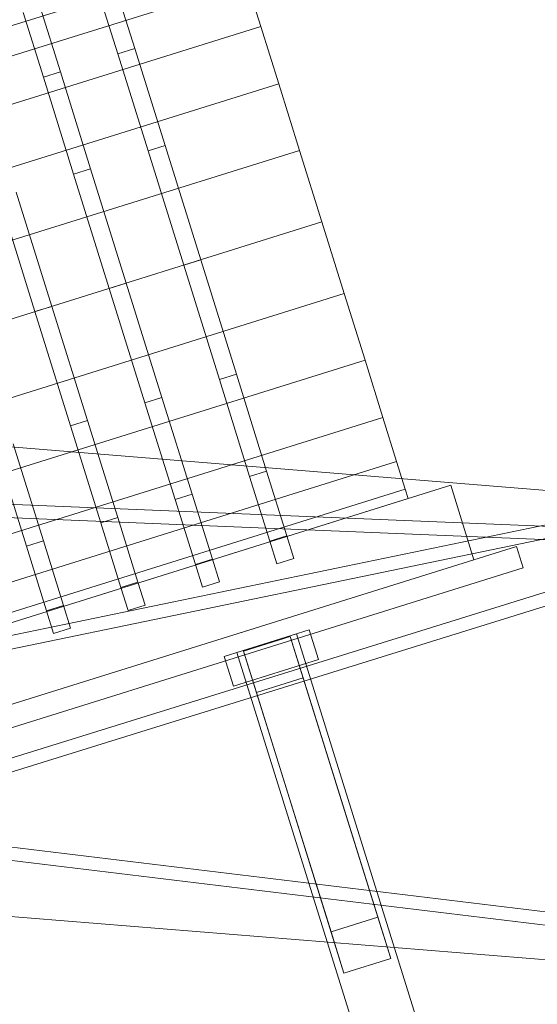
# Model space of a CAD drawing. Header units: millimetres. Extents: x -4395 to 65662, y -65530 to 6847.
# Tile 879 of 1034: x 23999 to 24231, y 3153 to 3594. Entities that reach past the tile are written whole.
import ezdxf

# ---------------------------------------------------------------- set-up
doc = ezdxf.new("R2010")
doc.units = ezdxf.units.MM
doc.layers.add('COTAS_P', color=1, linetype='Continuous', lineweight=0)
doc.layers.add('lateral_C02', color=7, linetype='Continuous', lineweight=0)
doc.dimstyles.new('R19_100', dxfattribs={"dimtxt": 250, "dimasz": 150, "dimexe": 150, "dimexo": 80, "dimgap": 100, "dimtad": 1, "dimtih": 1, "dimtoh": 1, "dimdsep": 46, "dimcen": 0.09, "dimadec": 0, "dimazin": 0, "dimtfac": 1, "dimtdec": 4, "dimtofl": 0, "dimtmove": 0, "dimatfit": 3, "dimfxl": 1, "dimtolj": 1, "dimtzin": 0, "dimarcsym": 0})

# ---------------------------------------------------------------- blocks, each defined once
blk = doc.blocks.new('DIM_R33_4')
at = {"layer": 'COTAS_P'}
for p, q in [((15248.37, 1279.09), (24311.82, 4109.09)), ((24311.82, 4109.09), (24155.23, 4107.34)), ((24311.82, 4109.09), (24182.05, 4021.43)), ((24580.07, 3250), (24311.82, 4109.09)), ((15248.37, 1279.09), (15378.14, 1366.76)), ((15248.37, 1279.09), (15404.97, 1280.85)), ((15516.62, 420), (15248.37, 1279.09))]:
    blk.add_line(p, q, dxfattribs=at)
blk.add_text('9495 P', height=250, rotation=17.3406, dxfattribs=at).set_placement((19750.29, 2789.55))

msp = doc.modelspace()

# ---------------------------------------------------------------- linework, layer by layer
at = {"layer": 'lateral_C02'}
for p, q in [((23638.595, 3480.436), (24096.779, 3623.501)), ((23642.466, 3468.04), (24100.65, 3611.104)), ((24050.206, 3581.415), (24041.135, 3610.466)), ((24106.808, 3591.384), (24100.65, 3611.104)), ((24042.57, 3579.03), (24033.499, 3608.082)), ((24009.161, 3568.599), (24000.09, 3597.65)), ((24016.797, 3570.983), (24007.726, 3600.035)), ((23648.624, 3448.319), (24106.808, 3591.384)), ((24114.832, 3565.684), (24106.808, 3591.384)), ((24042.57, 3579.03), (24050.206, 3581.415)), ((24056.146, 3535.552), (24042.57, 3579.03)), ((24063.782, 3537.936), (24050.206, 3581.415)), ((24009.161, 3568.599), (24016.797, 3570.983)), ((24030.373, 3527.504), (24016.797, 3570.983)), ((23656.648, 3422.619), (24114.832, 3565.684)), ((24022.737, 3525.12), (24009.161, 3568.599)), ((24124.177, 3535.755), (24114.832, 3565.684)), ((23665.993, 3392.691), (24124.177, 3535.755)), ((24056.146, 3535.552), (24063.782, 3537.936)), ((24072.16, 3484.265), (24056.146, 3535.552)), ((24079.796, 3486.649), (24063.782, 3537.936)), ((24134.206, 3503.638), (24124.177, 3535.755)), ((24022.737, 3525.12), (24030.373, 3527.504)), ((24046.387, 3476.217), (24030.373, 3527.504)), ((24038.751, 3473.833), (24022.737, 3525.12)), ((24012.978, 3465.786), (23996.964, 3517.072)), ((24005.342, 3463.401), (23989.328, 3514.688)), ((24134.206, 3503.638), (23676.022, 3360.573)), ((24134.206, 3503.638), (24144.234, 3471.521)), ((24079.796, 3486.649), (24072.16, 3484.265)), ((24079.796, 3486.649), (24095.81, 3435.362)), ((24088.174, 3432.978), (24072.16, 3484.265)), ((24046.387, 3476.217), (24038.751, 3473.833)), ((24054.765, 3422.546), (24038.751, 3473.833)), ((24046.387, 3476.217), (24062.401, 3424.931)), ((23686.05, 3328.456), (24144.234, 3471.521)), ((24144.234, 3471.521), (24153.579, 3441.592)), ((24012.978, 3465.786), (24005.342, 3463.401)), ((24012.978, 3465.786), (24028.992, 3414.499)), ((24021.355, 3412.114), (24005.342, 3463.401)), ((23695.395, 3298.528), (24153.579, 3441.592)), ((24153.579, 3441.592), (24161.604, 3415.892)), ((23589.024, 3435.427), (24588.525, 3354.659)), ((24088.174, 3432.978), (24095.81, 3435.362)), ((24088.174, 3432.978), (24101.75, 3389.499)), ((24095.81, 3435.362), (24109.386, 3391.884)), ((24524.933, 3427.641), (23830.921, 3284.307)), ((23851.323, 3218.571), (24524.933, 3427.641)), ((24054.765, 3422.546), (24062.401, 3424.931)), ((24062.401, 3424.931), (24075.977, 3381.452)), ((23832.7, 3278.577), (24526.711, 3421.91)), ((24526.711, 3421.91), (23853.102, 3212.841)), ((24054.765, 3422.546), (24068.341, 3379.067)), ((23703.42, 3272.827), (24161.604, 3415.892)), ((24161.604, 3415.892), (24167.761, 3396.172)), ((24021.355, 3412.114), (24028.992, 3414.499)), ((24021.355, 3412.114), (24034.931, 3368.636)), ((24028.992, 3414.499), (24042.568, 3371.02)), ((23995.583, 3404.067), (24009.159, 3360.588)), ((23987.946, 3401.683), (24001.522, 3358.204)), ((23583.132, 3393.716), (24584.262, 3352.915)), ((23709.577, 3253.107), (24167.761, 3396.172)), ((24167.761, 3396.172), (24171.632, 3383.775)), ((24101.75, 3389.499), (24109.386, 3391.884)), ((24101.75, 3389.499), (24110.821, 3360.448)), ((24109.386, 3391.884), (24118.457, 3362.832)), ((23582.888, 3387.721), (24584.017, 3346.92)), ((23695.678, 3230.521), (24192.043, 3385.508)), ((24202.475, 3352.098), (24192.043, 3385.508)), ((23713.448, 3240.71), (24171.632, 3383.775)), ((24068.341, 3379.067), (24075.977, 3381.452)), ((24075.977, 3381.452), (24085.048, 3352.4)), ((24171.632, 3383.775), (24172.952, 3379.547)), ((23714.769, 3236.482), (24172.952, 3379.547)), ((24068.341, 3379.067), (24077.412, 3350.016)), ((24034.931, 3368.636), (24042.568, 3371.02)), ((24042.568, 3371.02), (24051.639, 3341.968)), ((24034.931, 3368.636), (24044.003, 3339.584)), ((24110.821, 3360.448), (24118.457, 3362.832)), ((24118.457, 3362.832), (24121.643, 3352.63)), ((23496.108, 3131.54), (24221.566, 3358.059)), ((24001.522, 3358.204), (24009.159, 3360.588)), ((24001.522, 3358.204), (24010.593, 3329.152)), ((24009.159, 3360.588), (24018.23, 3331.537)), ((24110.821, 3360.448), (24114.006, 3350.246)), ((24224.547, 3348.514), (24221.566, 3358.059)), ((23706.109, 3197.112), (24202.475, 3352.098)), ((24077.412, 3350.016), (24085.048, 3352.4)), ((24077.412, 3350.016), (24080.597, 3339.814)), ((24085.048, 3352.4), (24088.234, 3342.199)), ((24114.006, 3350.246), (24121.643, 3352.63)), ((23499.089, 3121.995), (24224.547, 3348.514)), ((24044.003, 3339.584), (24051.639, 3341.968)), ((24051.639, 3341.968), (24054.824, 3331.767)), ((24080.597, 3339.814), (24088.234, 3342.199)), ((24044.003, 3339.584), (24047.188, 3329.382)), ((24010.593, 3329.152), (24018.23, 3331.537)), ((24018.23, 3331.537), (24021.415, 3321.335)), ((24047.188, 3329.382), (24054.824, 3331.767)), ((24010.593, 3329.152), (24013.779, 3318.951)), ((24013.779, 3318.951), (24021.415, 3321.335)), ((24090.314, 3308.696), (24128.496, 3320.618)), ((24096.041, 3310.484), (24122.768, 3318.83)), ((24189.83, 3104.056), (24122.768, 3318.83)), ((24132.668, 3307.254), (24128.496, 3320.618)), ((24098.986, 3311.118), (24119.986, 3317.675)), ((24119.986, 3317.675), (24125.784, 3299.105)), ((24159.329, 3191.675), (24119.986, 3317.675)), ((24096.041, 3310.484), (24163.103, 3095.71)), ((24104.784, 3292.548), (24098.986, 3311.118)), ((24098.986, 3311.118), (24138.329, 3185.117)), ((24090.314, 3308.696), (24094.486, 3295.332)), ((24094.486, 3295.332), (24132.668, 3307.254)), ((24125.784, 3299.105), (24104.784, 3292.548)), ((24165.127, 3173.104), (24125.784, 3299.105)), ((24144.127, 3166.547), (24104.784, 3292.548)), ((23573.713, 3274.182), (24568.404, 3153.704)), ((23572.992, 3268.225), (24567.683, 3147.747)), ((23572.11, 3226.109), (24571.61, 3145.341)), ((24159.329, 3191.675), (24138.329, 3185.117)), ((24165.127, 3173.104), (24159.329, 3191.675)), ((24138.329, 3185.117), (24144.127, 3166.547)), ((24144.127, 3166.547), (24165.127, 3173.104))]:
    msp.add_line(p, q, dxfattribs=at)

# ---------------------------------------------------------------- dimensions: what is measured, and where the dimension line sits
at = {"layer": 'COTAS_P'}
dim = msp.add_aligned_dim(p1=(15516.618, 420), p2=(24580.067, 3250), distance=900, text='<> P', dimstyle='R19_100', dxfattribs=at)
dim.commit()
dim.dimension.update_dxf_attribs({"geometry": 'DIM_R33_4', "text_midpoint": (19780.096, 2694.095)})

doc.saveas('drawing.dxf')
